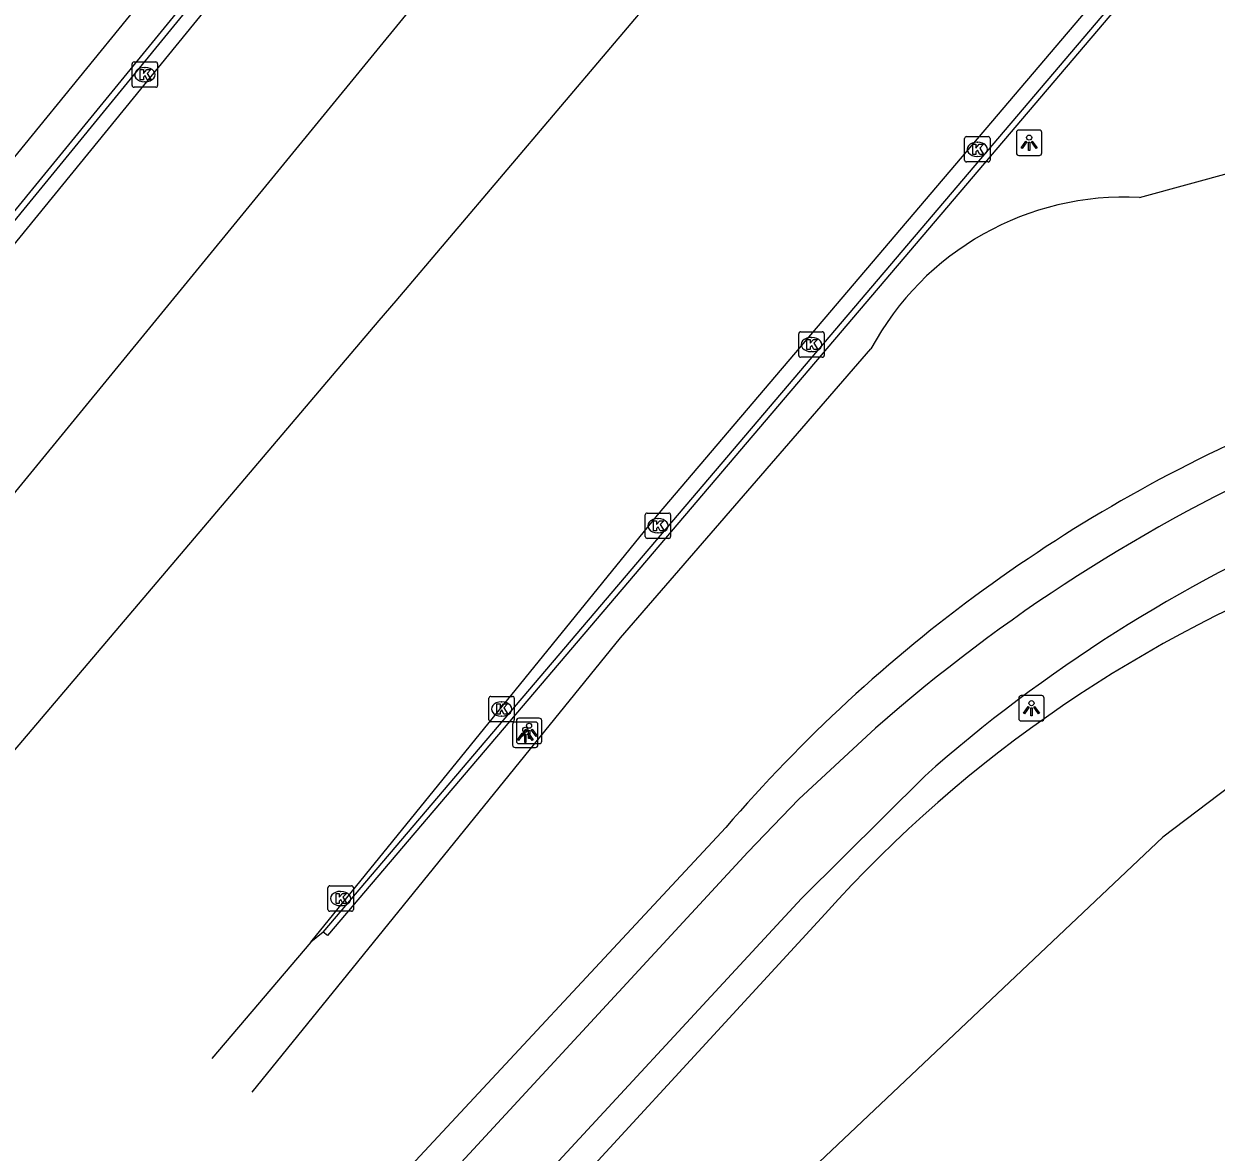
# Model space of a CAD drawing. Extents: x 156414 to 157775, y 382335 to 383765.
# Drawn here: x 157176.96 to 157223.88, y 382610.96 to 382655.37 of the extents above; entities that cross this region are included whole.
import ezdxf

# ---------------------------------------------------------------- set-up
doc = ezdxf.new("R2010")
doc.units = 0
for name, color, linetype in [('IMGEO_Berm_groen', 7, 'Continuous'), ('IMGEO_Berm_open', 7, 'Continuous'), ('IMGEO_Fietspad_gesloten', 7, 'Continuous'), ('IMGEO_Grasland_overig', 7, 'Continuous'), ('IMGEO_Groenvoorziening', 7, 'Continuous'), ('IMGEO_Kolk', 7, 'Continuous'), ('IMGEO_Lichtpunt', 7, 'Continuous'), ('IMGEO_Muur', 7, 'Continuous'), ('IMGEO_Rijbaan_regionaal_gesloten', 7, 'Continuous')]:
    doc.layers.add(name, color=color, linetype=linetype)

msp = doc.modelspace()

# ---------------------------------------------------------------- linework, layer by layer
at = {"layer": 'IMGEO_Berm_groen'}
for points in [[(157106.113, 382769.105), (157114.064, 382763.159), (157127.546, 382752.573), (157144.674, 382739.411), (157156.129, 382731.029), (157165.526, 382723.895), (157174.919, 382717.618), (157179.985, 382713.417), (157186.602, 382702.845), (157190.209, 382693.224), (157190.471, 382690.402), (157190.517, 382689.902), (157190.931, 382685.451), (157190.977, 382684.951), (157191.325, 382681.198), (157190.295, 382670.03), (157187.976, 382664.533), (157185.551, 382661.148), (157174.841, 382648.006), (157162.204, 382633.323)], [(157220.86, 382648.537), (157224.655, 382649.573), (157231.278, 382652.055), (157233.826, 382652.874), (157237.563, 382653.456), (157238.057, 382653.533), (157242.442, 382654.215), (157242.937, 382654.292), (157246.09, 382654.783), (157256.117, 382654.919), (157263.54, 382654.902), (157270.481, 382648.974)], [(157185.942, 382613.32), (157200.438, 382631.211), (157210.291, 382642.576)], [(157204.579, 382623.734), (157190.954, 382609.098)]]:
    msp.add_lwpolyline(points, dxfattribs=at)
for centre, radius, start, end in [((157220.271, 382637.232), 11.32, 87.0151, 151.8315), ((157249.836, 382584.849), 59.667, 112.80058, 139.33047)]:
    msp.add_arc(centre, radius, start, end, dxfattribs=at)
at = {"layer": 'IMGEO_Berm_open'}
msp.add_lwpolyline([(157188.737, 382619.624), (157188.254, 382619.226)], dxfattribs=at)
at = {"layer": 'IMGEO_Fietspad_gesloten'}
for points in [[(157192.001, 382608.215), (157193.695, 382610.046), (157205.452, 382622.766), (157207.449, 382624.855), (157210.478, 382627.648)], [(157212.408, 382625.761), (157207.566, 382620.944), (157195.736, 382608.17), (157194.134, 382606.439)]]:
    msp.add_lwpolyline(points, dxfattribs=at)
for centre, radius, start, end in [((157253.666, 382578.708), 65.271, 113.93536, 131.42722), ((157251.448, 382581.72), 58.854, 113.23316, 131.5554)]:
    msp.add_arc(centre, radius, start, end, dxfattribs=at)
at = {"layer": 'IMGEO_Grasland_overig'}
msp.add_lwpolyline([(157234.436, 382630.194), (157226.693, 382627.079), (157221.784, 382623.364), (157199.322, 382602.122)], dxfattribs=at)
at = {"layer": 'IMGEO_Groenvoorziening'}
msp.add_lwpolyline([(157195.018, 382605.703), (157208.495, 382620.343)], dxfattribs=at)
msp.add_arc((157246.963, 382585.868), 51.656, 110.5176, 138.1335, dxfattribs=at)
at = {"layer": 'IMGEO_Kolk'}
for p, q in [((157181.219, 382652.948), (157181.219, 382653.8)), ((157181.294, 382653.874), (157182.146, 382653.874)), ((157182.22, 382653.8), (157182.22, 382652.948)), ((157181.707, 382653.654), (157181.732, 382653.654)), ((157182.146, 382652.874), (157181.294, 382652.874)), ((157181.73, 382653.094), (157181.705, 382653.094)), ((157214.055, 382650.934), (157214.907, 382650.934)), ((157213.98, 382650.008), (157213.98, 382650.86)), ((157214.468, 382650.714), (157214.493, 382650.714)), ((157214.981, 382650.86), (157214.981, 382650.008)), ((157214.491, 382650.154), (157214.466, 382650.154)), ((157214.907, 382649.934), (157214.055, 382649.934)), ((157207.452, 382642.323), (157207.452, 382643.175)), ((157207.527, 382643.249), (157208.379, 382643.249)), ((157207.94, 382643.029), (157207.965, 382643.029)), ((157208.453, 382643.175), (157208.453, 382642.323)), ((157207.963, 382642.469), (157207.938, 382642.469)), ((157208.379, 382642.249), (157207.527, 382642.249)), ((157201.409, 382635.19), (157201.409, 382636.042)), ((157201.484, 382636.116), (157202.336, 382636.116)), ((157202.41, 382636.042), (157202.41, 382635.19)), ((157201.897, 382635.896), (157201.922, 382635.896)), ((157202.336, 382635.116), (157201.484, 382635.116)), ((157201.92, 382635.336), (157201.895, 382635.336)), ((157195.331, 382628.901), (157196.183, 382628.901)), ((157195.256, 382627.975), (157195.256, 382628.827)), ((157195.744, 382628.681), (157195.769, 382628.681)), ((157196.257, 382628.827), (157196.257, 382627.975)), ((157195.767, 382628.121), (157195.742, 382628.121)), ((157196.183, 382627.901), (157195.331, 382627.901)), ((157188.923, 382620.518), (157188.923, 382621.37)), ((157188.998, 382621.444), (157189.85, 382621.444)), ((157189.924, 382621.37), (157189.924, 382620.518)), ((157189.411, 382621.224), (157189.436, 382621.224)), ((157189.85, 382620.444), (157188.998, 382620.444)), ((157189.434, 382620.664), (157189.409, 382620.664))]:
    msp.add_line(p, q, dxfattribs=at)
for points in [[(157181.219, 382652.948), (157181.219, 382653.8)], [(157181.294, 382653.874), (157182.146, 382653.874)], [(157182.22, 382653.8), (157182.22, 382652.948)], [(157181.54, 382653.574), (157181.663, 382653.574), (157181.663, 382653.423), (157181.793, 382653.574), (157181.957, 382653.574), (157181.811, 382653.423), (157181.964, 382653.174), (157181.812, 382653.174), (157181.727, 382653.338), (157181.663, 382653.271), (157181.663, 382653.174), (157181.54, 382653.174), (157181.54, 382653.574)], [(157182.146, 382652.874), (157181.294, 382652.874)], [(157214.055, 382650.934), (157214.907, 382650.934)], [(157213.98, 382650.008), (157213.98, 382650.86)], [(157214.301, 382650.634), (157214.424, 382650.634), (157214.424, 382650.483), (157214.554, 382650.634), (157214.718, 382650.634), (157214.572, 382650.483), (157214.725, 382650.234), (157214.573, 382650.234), (157214.488, 382650.398), (157214.424, 382650.331), (157214.424, 382650.234), (157214.301, 382650.234), (157214.301, 382650.634)], [(157214.981, 382650.86), (157214.981, 382650.008)], [(157214.907, 382649.934), (157214.055, 382649.934)], [(157207.452, 382642.323), (157207.452, 382643.175)], [(157207.527, 382643.249), (157208.379, 382643.249)], [(157207.773, 382642.949), (157207.896, 382642.949), (157207.896, 382642.798), (157208.026, 382642.949), (157208.19, 382642.949), (157208.044, 382642.798), (157208.197, 382642.549), (157208.045, 382642.549), (157207.96, 382642.713), (157207.896, 382642.646), (157207.896, 382642.549), (157207.773, 382642.549), (157207.773, 382642.949)], [(157208.453, 382643.175), (157208.453, 382642.323)], [(157208.379, 382642.249), (157207.527, 382642.249)], [(157201.409, 382635.19), (157201.409, 382636.042)], [(157201.484, 382636.116), (157202.336, 382636.116)], [(157202.41, 382636.042), (157202.41, 382635.19)], [(157201.73, 382635.816), (157201.853, 382635.816), (157201.853, 382635.665), (157201.983, 382635.816), (157202.147, 382635.816), (157202.001, 382635.665), (157202.154, 382635.416), (157202.002, 382635.416), (157201.917, 382635.58), (157201.853, 382635.513), (157201.853, 382635.416), (157201.73, 382635.416), (157201.73, 382635.816)], [(157202.336, 382635.116), (157201.484, 382635.116)], [(157195.331, 382628.901), (157196.183, 382628.901)], [(157195.256, 382627.975), (157195.256, 382628.827)], [(157195.577, 382628.601), (157195.7, 382628.601), (157195.7, 382628.45), (157195.83, 382628.601), (157195.994, 382628.601), (157195.848, 382628.45), (157196.001, 382628.201), (157195.849, 382628.201), (157195.764, 382628.365), (157195.7, 382628.298), (157195.7, 382628.201), (157195.577, 382628.201), (157195.577, 382628.601)], [(157196.257, 382628.827), (157196.257, 382627.975)], [(157196.183, 382627.901), (157195.331, 382627.901)], [(157188.923, 382620.518), (157188.923, 382621.37)], [(157188.998, 382621.444), (157189.85, 382621.444)], [(157189.924, 382621.37), (157189.924, 382620.518)], [(157189.244, 382621.144), (157189.367, 382621.144), (157189.367, 382620.993), (157189.497, 382621.144), (157189.661, 382621.144), (157189.515, 382620.993), (157189.668, 382620.744), (157189.516, 382620.744), (157189.431, 382620.908), (157189.367, 382620.841), (157189.367, 382620.744), (157189.244, 382620.744), (157189.244, 382621.144)], [(157189.85, 382620.444), (157188.998, 382620.444)]]:
    msp.add_lwpolyline(points, dxfattribs=at)
for centre, start, end in [((157181.296, 382653.798), 91.552, 178.448), ((157181.296, 382653.798), 91.552, 178.448), ((157182.144, 382653.798), 1.552, 88.448), ((157182.144, 382653.798), 1.552, 88.448), ((157181.296, 382652.95), 181.552, 268.448), ((157181.296, 382652.95), 181.552, 268.448), ((157182.144, 382652.95), 271.552, 358.448), ((157182.144, 382652.95), 271.552, 358.448), ((157214.057, 382650.858), 91.552, 178.448), ((157214.057, 382650.858), 91.552, 178.448), ((157214.905, 382650.858), 1.552, 88.448), ((157214.905, 382650.858), 1.552, 88.448), ((157214.057, 382650.01), 181.552, 268.448), ((157214.057, 382650.01), 181.552, 268.448), ((157214.905, 382650.01), 271.552, 358.448), ((157214.905, 382650.01), 271.552, 358.448), ((157207.529, 382643.173), 91.552, 178.448), ((157207.529, 382643.173), 91.552, 178.448), ((157208.377, 382643.173), 1.552, 88.448), ((157208.377, 382643.173), 1.552, 88.448), ((157207.529, 382642.325), 181.552, 268.448), ((157207.529, 382642.325), 181.552, 268.448), ((157208.377, 382642.325), 271.552, 358.448), ((157208.377, 382642.325), 271.552, 358.448), ((157201.486, 382636.04), 91.552, 178.448), ((157201.486, 382636.04), 91.552, 178.448), ((157202.334, 382636.04), 1.552, 88.448), ((157202.334, 382636.04), 1.552, 88.448), ((157201.486, 382635.192), 181.552, 268.448), ((157201.486, 382635.192), 181.552, 268.448), ((157202.334, 382635.192), 271.552, 358.448), ((157202.334, 382635.192), 271.552, 358.448), ((157195.333, 382628.825), 91.552, 178.448), ((157195.333, 382628.825), 91.552, 178.448), ((157196.181, 382628.825), 1.552, 88.448), ((157196.181, 382628.825), 1.552, 88.448), ((157195.333, 382627.977), 181.552, 268.448), ((157195.333, 382627.977), 181.552, 268.448), ((157196.181, 382627.977), 271.552, 358.448), ((157196.181, 382627.977), 271.552, 358.448), ((157189, 382621.368), 91.552, 178.448), ((157189, 382621.368), 91.552, 178.448), ((157189.848, 382621.368), 1.552, 88.448), ((157189.848, 382621.368), 1.552, 88.448), ((157189, 382620.52), 181.552, 268.448), ((157189, 382620.52), 181.552, 268.448), ((157189.848, 382620.52), 271.552, 358.448), ((157189.848, 382620.52), 271.552, 358.448)]:
    msp.add_arc(centre, 0.0765, start, end, dxfattribs=at)
for centre, major_axis, ratio, start_param, end_param in [((157181.706, 382653.374), (-0.387, 0.002), 0.722429, 4.712389, 7.853982), ((157181.731, 382653.374), (-0.39, 0.002), 0.717154, 1.570796, 4.712389), ((157214.467, 382650.434), (-0.387, 0.002), 0.722429, 4.712389, 7.853982), ((157214.492, 382650.434), (-0.39, 0.002), 0.717154, 1.570796, 4.712389), ((157207.939, 382642.749), (-0.387, 0.002), 0.722429, 4.712389, 7.853982), ((157207.964, 382642.749), (-0.39, 0.002), 0.717154, 1.570796, 4.712389), ((157201.896, 382635.616), (-0.387, 0.002), 0.722429, 4.712389, 7.853982), ((157201.921, 382635.616), (-0.39, 0.002), 0.717154, 1.570796, 4.712389), ((157195.743, 382628.401), (-0.387, 0.002), 0.722429, 4.712389, 7.853982), ((157195.768, 382628.401), (-0.39, 0.002), 0.717154, 1.570796, 4.712389), ((157189.41, 382620.944), (-0.387, 0.002), 0.722429, 4.712389, 7.853982), ((157189.435, 382620.944), (-0.39, 0.002), 0.717154, 1.570796, 4.712389)]:
    msp.add_ellipse(centre, major_axis=major_axis, ratio=ratio, start_param=start_param, end_param=end_param, dxfattribs=at)
at = {"layer": 'IMGEO_Lichtpunt'}
for p, q in [((157216.019, 382651.095), (157216.019, 382650.288)), ((157216.019, 382651.095), (157216.019, 382650.288)), ((157216.921, 382651.19), (157216.113, 382651.19)), ((157216.921, 382651.19), (157216.113, 382651.19)), ((157217.015, 382650.288), (157217.015, 382651.095)), ((157217.015, 382650.288), (157217.015, 382651.095)), ((157216.113, 382650.194), (157216.921, 382650.194)), ((157216.113, 382650.194), (157216.921, 382650.194)), ((157217.013, 382628.93), (157216.205, 382628.93)), ((157217.013, 382628.93), (157216.205, 382628.93)), ((157216.111, 382628.835), (157216.111, 382628.028)), ((157216.111, 382628.835), (157216.111, 382628.028)), ((157217.107, 382628.028), (157217.107, 382628.835)), ((157217.107, 382628.028), (157217.107, 382628.835)), ((157196.341, 382627.946), (157196.341, 382627.139)), ((157196.341, 382627.946), (157196.341, 382627.139)), ((157197.243, 382628.041), (157196.435, 382628.041)), ((157197.243, 382628.041), (157196.435, 382628.041)), ((157197.337, 382627.139), (157197.337, 382627.946)), ((157197.337, 382627.139), (157197.337, 382627.946)), ((157216.205, 382627.934), (157217.013, 382627.934)), ((157216.205, 382627.934), (157217.013, 382627.934)), ((157196.192, 382627.792), (157196.192, 382626.985)), ((157196.192, 382627.792), (157196.192, 382626.985)), ((157197.094, 382627.887), (157196.286, 382627.887)), ((157197.094, 382627.887), (157196.286, 382627.887)), ((157197.188, 382626.985), (157197.188, 382627.792)), ((157197.188, 382626.985), (157197.188, 382627.792)), ((157196.435, 382627.045), (157197.243, 382627.045)), ((157196.435, 382627.045), (157197.243, 382627.045)), ((157196.286, 382626.891), (157197.094, 382626.891)), ((157196.286, 382626.891), (157197.094, 382626.891))]:
    msp.add_line(p, q, dxfattribs=at)
for points in [[(157216.393, 382650.759), (157216.432, 382650.731), (157216.244, 382650.469), (157216.206, 382650.496), (157216.393, 382650.759)], [(157216.495, 382650.711), (157216.542, 382650.711), (157216.542, 382650.389), (157216.495, 382650.389), (157216.495, 382650.711)], [(157216.605, 382650.731), (157216.643, 382650.758), (157216.83, 382650.496), (157216.791, 382650.468), (157216.605, 382650.731)], [(157216.485, 382628.499), (157216.524, 382628.471), (157216.336, 382628.209), (157216.298, 382628.236), (157216.485, 382628.499)], [(157216.587, 382628.451), (157216.634, 382628.451), (157216.634, 382628.129), (157216.587, 382628.129), (157216.587, 382628.451)], [(157216.697, 382628.471), (157216.735, 382628.498), (157216.922, 382628.236), (157216.883, 382628.208), (157216.697, 382628.471)], [(157196.566, 382627.456), (157196.605, 382627.428), (157196.417, 382627.166), (157196.379, 382627.193), (157196.566, 382627.456)], [(157196.715, 382627.61), (157196.754, 382627.582), (157196.566, 382627.32), (157196.528, 382627.347), (157196.715, 382627.61)], [(157196.778, 382627.428), (157196.816, 382627.455), (157197.003, 382627.193), (157196.964, 382627.165), (157196.778, 382627.428)], [(157196.817, 382627.562), (157196.864, 382627.562), (157196.864, 382627.24), (157196.817, 382627.24), (157196.817, 382627.562)], [(157196.927, 382627.582), (157196.965, 382627.609), (157197.152, 382627.347), (157197.113, 382627.319), (157196.927, 382627.582)], [(157196.668, 382627.408), (157196.715, 382627.408), (157196.715, 382627.086), (157196.668, 382627.086), (157196.668, 382627.408)]]:
    msp.add_lwpolyline(points, dxfattribs=at)
for centre in [(157216.518, 382650.893), (157216.61, 382628.633), (157196.691, 382627.59), (157196.84, 382627.744)]:
    msp.add_circle(centre, 0.0994, dxfattribs=at)
for centre, start, end in [((157216.113, 382651.095), 90, 180), ((157216.113, 382651.095), 90, 180), ((157216.921, 382651.095), 0, 90), ((157216.921, 382651.095), 0, 90), ((157216.113, 382650.288), 180, 270), ((157216.113, 382650.288), 180, 270), ((157216.921, 382650.288), 270, 0), ((157216.921, 382650.288), 270, 360), ((157216.205, 382628.835), 90, 180), ((157216.205, 382628.835), 90, 180), ((157217.013, 382628.835), 0, 90), ((157217.013, 382628.835), 0, 90), ((157196.435, 382627.946), 90, 180), ((157196.435, 382627.946), 90, 180), ((157197.243, 382627.946), 0, 90), ((157197.243, 382627.946), 0, 90), ((157216.205, 382628.028), 180, 270), ((157216.205, 382628.028), 180, 270), ((157217.013, 382628.028), 270, 0), ((157217.013, 382628.028), 270, 360), ((157196.286, 382627.792), 90, 180), ((157196.286, 382627.792), 90, 180), ((157197.094, 382627.792), 0, 90), ((157197.094, 382627.792), 0, 90), ((157196.286, 382626.985), 180, 270), ((157196.286, 382626.985), 180, 270), ((157196.435, 382627.139), 180, 270), ((157196.435, 382627.139), 180, 270), ((157197.094, 382626.985), 270, 0), ((157197.094, 382626.985), 270, 360), ((157197.243, 382627.139), 270, 0), ((157197.243, 382627.139), 270, 360)]:
    msp.add_arc(centre, 0.0946, start, end, dxfattribs=at)
at = {"layer": 'IMGEO_Muur'}
for points in [[(157167.876, 382636.993), (157167.705, 382637.145), (157201.033, 382677.904), (157201.372, 382678.321), (157202.126, 382679.248)], [(157202.304, 382679.102), (157201.493, 382678.105), (157201.155, 382677.689), (157167.876, 382636.993)], [(157188.737, 382619.624), (157223.636, 382660.682), (157223.998, 382661.11), (157227.288, 382664.987), (157228.578, 382666.508)], [(157228.755, 382666.36), (157227.551, 382664.944), (157224.242, 382661.052), (157223.877, 382660.623), (157188.902, 382619.483), (157188.737, 382619.624)]]:
    msp.add_lwpolyline(points, dxfattribs=at)
at = {"layer": 'IMGEO_Rijbaan_regionaal_gesloten'}
for points in [[(157202.775, 382678.73), (157201.817, 382677.544), (157201.482, 382677.129), (157200.707, 382676.17), (157189.32, 382662.344), (157168.324, 382636.594), (157167.229, 382636)], [(157205.246, 382671.942), (157168.969, 382627.623)], [(157173.825, 382623.531), (157190.943, 382643.689), (157191.608, 382644.474), (157210.622, 382666.92)], [(157188.254, 382619.226), (157201.892, 382636.034), (157222.989, 382660.85), (157223.349, 382661.274), (157226.608, 382665.108), (157228.056, 382666.811)], [(157188.254, 382619.226), (157184.362, 382614.652)]]:
    msp.add_lwpolyline(points, dxfattribs=at)

doc.saveas('drawing.dxf')
